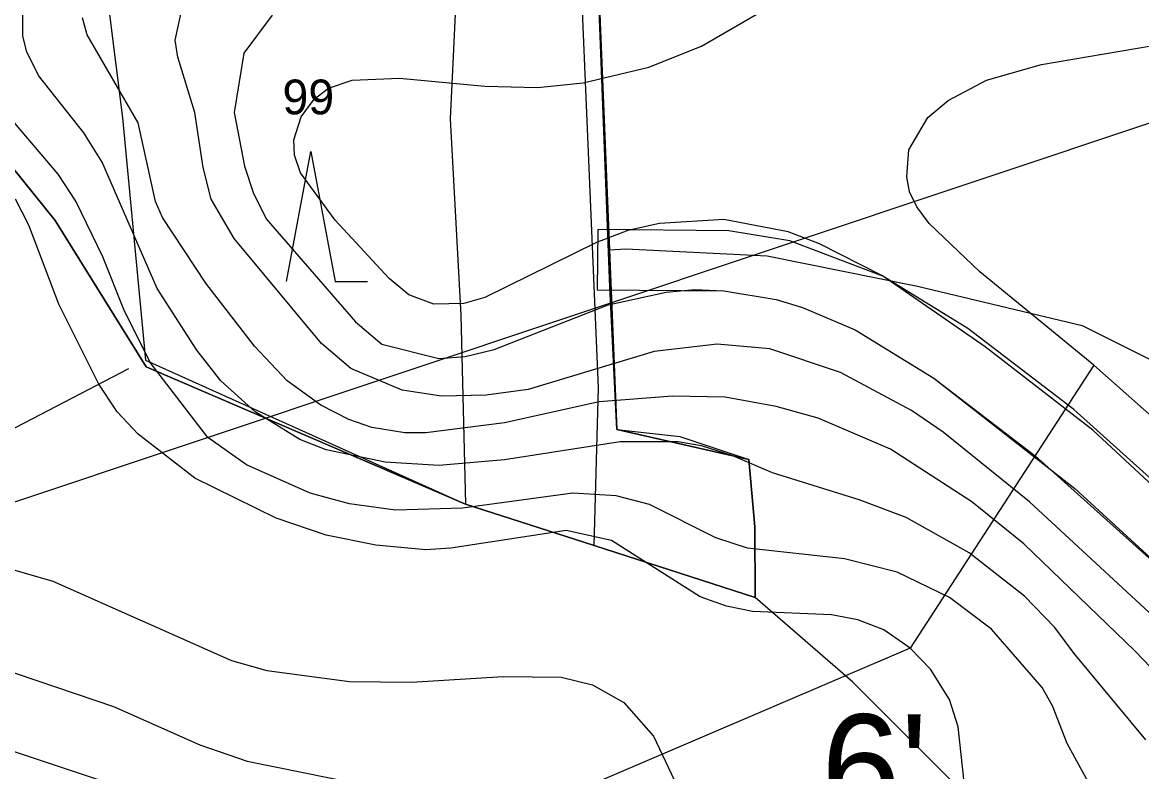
# Model space of a CAD drawing. Extents: x -662500 to -653478, y -1056827 to -1049993.
# Drawn here: x -660935.8 to -660694.1, y -1052010.3 to -1051848.6 of the extents above; entities that cross this region are included whole.
import ezdxf

# ---------------------------------------------------------------- set-up
doc = ezdxf.new("R2010")
doc.units = 0
for name, color, linetype in [('Vrstva 1', 7, 'Continuous'), ('Vrstva 22', 7, 'Continuous'), ('Vrstva 24', 7, 'Continuous'), ('Vrstva 47', 7, 'Continuous'), ('Vrstva 5', 7, 'Continuous'), ('Vrstva 57', 7, 'Continuous'), ('Vrstva 6', 7, 'Continuous'), ('Vrstva 7', 7, 'Continuous'), ('Vrstva 9', 7, 'Continuous')]:
    doc.layers.add(name, color=color, linetype=linetype)

msp = doc.modelspace()

# ---------------------------------------------------------------- linework, layer by layer
at = {"layer": 'Vrstva 1'}
msp.add_line((-660909.2, -1051921.5), (-660840.14, -1051952.57), dxfattribs=at)
for points in [[(-660921.87, -1051800.59), (-660921.98, -1051806.97), (-660921.21, -1051813.09), (-660914.16, -1051869.21), (-660909.2, -1051921.5)], [(-660840.2, -1051801.67), (-660843.43, -1051869.43), (-660841.15, -1051911.77), (-660840.14, -1051952.57), (-660812.31, -1051961.52), (-660811.36, -1051927.44), (-660816.75, -1051801.98)]]:
    msp.add_lwpolyline(points, dxfattribs=at)
at = {"layer": 'Vrstva 22'}
msp.add_lwpolyline([(-660535.19, -1052035.73), (-660628.82, -1051995.51), (-660670.4, -1051966.64), (-660708.78, -1051932.15), (-660731.62, -1051914.69), (-660750.01, -1051903.34), (-660770.09, -1051895.71), (-660783.24, -1051893.57), (-660811.55, -1051893.32), (-660811.66, -1051906.32), (-660784.34, -1051906.56), (-660773.01, -1051908.4), (-660767.34, -1051910.1), (-660756, -1051914.92), (-660739, -1051925.41), (-660717.09, -1051942.16), (-660678.48, -1051976.85), (-660636.23, -1052006.19), (-660537.58, -1052047.09)], close=True, dxfattribs=at)
at = {"layer": 'Vrstva 24'}
for points in [[(-660947.48, -1051815.82), (-660921.87, -1051800.59), (-660841.03, -1051797.88), (-660812.66, -1051794.62), (-660812.99, -1051801.1), (-660809.04, -1051897.71)], [(-660812.31, -1051961.52), (-660840.14, -1051952.57), (-660909.06, -1051922.97), (-660928.7, -1051891.33), (-660972.42, -1051837.01), (-660947.48, -1051815.82)], [(-660809.04, -1051897.71), (-660805.5, -1051897.5), (-660775, -1051899), (-660742.5, -1051905.5), (-660707, -1051914), (-660671, -1051932), (-660495.5, -1052000)], [(-660809.04, -1051897.71), (-660807.45, -1051936.49), (-660778.91, -1051942.97), (-660777.67, -1051957.47), (-660777.56, -1051972.71)], [(-660777.56, -1051972.71), (-660812.31, -1051961.52)], [(-660328, -1052135), (-660352, -1052135.5), (-660451.5, -1052115.5), (-660661, -1052057), (-660695, -1052042.5), (-660723, -1052024.5), (-660747.5, -1052000), (-660756.5, -1051991), (-660777.56, -1051972.71)]]:
    msp.add_lwpolyline(points, dxfattribs=at)
at = {"layer": 'Vrstva 47'}
msp.add_line((-659729.76, -1051549.11), (-661071.93, -1051997.01), dxfattribs=at)
at = {"layer": 'Vrstva 5'}
msp.add_lwpolyline([(-660972.42, -1051837.01), (-660928.71, -1051891.33), (-660909.06, -1051922.97), (-660840.14, -1051952.57), (-660812.31, -1051961.52), (-660777.56, -1051972.71), (-660777.67, -1051957.47), (-660778.91, -1051942.97), (-660807.46, -1051936.49), (-660808.94, -1051905.69), (-660812.99, -1051801.1), (-660812.66, -1051794.62), (-660813.15, -1051789.53), (-660805.01, -1051789.18), (-660805.3, -1051746.13)], dxfattribs=at)
msp.add_lwpolyline([(-660972.42, -1051837.01), (-660947.48, -1051815.82), (-660921.87, -1051800.59), (-660841.03, -1051797.88), (-660812.66, -1051794.62), (-660812.99, -1051801.1), (-660808.94, -1051905.69), (-660807.46, -1051936.49), (-660793.87, -1051937.97), (-660778.91, -1051942.97), (-660777.67, -1051957.47), (-660777.56, -1051972.71), (-660840.14, -1051952.57), (-660909.06, -1051922.97), (-660928.71, -1051891.33)], close=True, dxfattribs=at)
at = {"layer": 'Vrstva 57'}
for points in [[(-660912.88, -1051923.37), (-660977.32, -1051956.9), (-661034.54, -1051973.5)], [(-660704.42, -1051922.58), (-660744.1, -1051983.66), (-660851.38, -1052029.57)]]:
    msp.add_lwpolyline(points, dxfattribs=at)
at = {"layer": 'Vrstva 6'}
msp.add_lwpolyline([(-660670.4, -1051966.64), (-660708.78, -1051932.15), (-660731.62, -1051914.69), (-660750.01, -1051903.34), (-660770.09, -1051895.71), (-660783.24, -1051893.57), (-660811.55, -1051893.32), (-660811.66, -1051906.32), (-660784.34, -1051906.56), (-660773.01, -1051908.4), (-660767.34, -1051910.1), (-660756, -1051914.92), (-660739, -1051925.41), (-660717.09, -1051942.16), (-660678.48, -1051976.85)], dxfattribs=at)
at = {"layer": 'Vrstva 7'}
for p, q in [((-660789.16, -1051853.7), (-660757.42, -1051835.28)), ((-660902.82, -1051852.43), (-660900.98, -1051844.21)), ((-660935.7, -1051851.58), (-660935.7, -1051845.91)), ((-660881.85, -1051847.04), (-660887.94, -1051855.26)), ((-660921.81, -1051851.29), (-660922.8, -1051847.61)), ((-660715.75, -1051857.67), (-660667.85, -1051849.59)), ((-660934.85, -1051854.98), (-660935.7, -1051851.58)), ((-660910.76, -1051870.28), (-660921.81, -1051851.29)), ((-660902.25, -1051856.11), (-660902.82, -1051852.43)), ((-660800.5, -1051858.24), (-660789.16, -1051853.7)), ((-660932.3, -1051860.08), (-660934.85, -1051854.98)), ((-660898.57, -1051868.02), (-660902.25, -1051856.11)), ((-660887.94, -1051855.26), (-660890.07, -1051868.02)), ((-660814.67, -1051861.64), (-660800.5, -1051858.24)), ((-660727.66, -1051861.07), (-660715.75, -1051857.67)), ((-660922.52, -1051872.41), (-660932.3, -1051860.08)), ((-660869.66, -1051862.77), (-660864.56, -1051861.07)), ((-660864.56, -1051861.07), (-660854.35, -1051860.65)), ((-660854.35, -1051860.65), (-660835.93, -1051862.35)), ((-660824.59, -1051862.63), (-660814.67, -1051861.64)), ((-660735.88, -1051865.46), (-660727.66, -1051861.07)), ((-660872.78, -1051865.18), (-660869.66, -1051862.77)), ((-660835.93, -1051862.35), (-660824.59, -1051862.63)), ((-660928.05, -1051881.34), (-660942.22, -1051864.76)), ((-660875.61, -1051869.01), (-660872.78, -1051865.18)), ((-660740.27, -1051869.15), (-660735.88, -1051865.46)), ((-660896.73, -1051879.92), (-660898.57, -1051868.02)), ((-660890.07, -1051868.02), (-660887.8, -1051879.64)), ((-660877.17, -1051873.97), (-660875.61, -1051869.01)), ((-660744.38, -1051876.09), (-660740.27, -1051869.15)), ((-660907.07, -1051887.29), (-660910.76, -1051870.28)), ((-660918.55, -1051878.79), (-660922.52, -1051872.41)), ((-660877.03, -1051877.23), (-660877.17, -1051873.97)), ((-660744.81, -1051881.9), (-660744.38, -1051876.09)), ((-660906.65, -1051906), (-660918.55, -1051878.79)), ((-660875.75, -1051881.05), (-660877.03, -1051877.23)), ((-660924.22, -1051887.15), (-660928.05, -1051881.34)), ((-660895.03, -1051886.72), (-660896.73, -1051879.92)), ((-660887.8, -1051879.64), (-660885.96, -1051885.3)), ((-660868.24, -1051891.26), (-660875.75, -1051881.05)), ((-660744.24, -1051885.16), (-660744.81, -1051881.9)), ((-660885.96, -1051885.3), (-660883.12, -1051890.97)), ((-660742.68, -1051888.42), (-660744.24, -1051885.16)), ((-660934.42, -1051892.39), (-660937.26, -1051886.72)), ((-660918.41, -1051899.19), (-660924.22, -1051887.15)), ((-660905.51, -1051890.69), (-660907.07, -1051887.29)), ((-660890.07, -1051895.23), (-660895.03, -1051886.72)), ((-660739.99, -1051891.97), (-660742.68, -1051888.42)), ((-660896.16, -1051904.86), (-660905.51, -1051890.69)), ((-660883.12, -1051890.97), (-660863.85, -1051913.22)), ((-660927.9, -1051909.4), (-660934.42, -1051892.39)), ((-660856.62, -1051903.87), (-660868.24, -1051891.26)), ((-660798.23, -1051891.97), (-660805.04, -1051893.52)), ((-660784.34, -1051891.11), (-660798.23, -1051891.97)), ((-660770.46, -1051893.81), (-660784.34, -1051891.11)), ((-660729.08, -1051902.45), (-660739.99, -1051891.97)), ((-660871.22, -1051917.9), (-660890.07, -1051895.23)), ((-660805.04, -1051893.52), (-660811.84, -1051896.07)), ((-660763.65, -1051896.36), (-660770.46, -1051893.81)), ((-660811.84, -1051896.07), (-660835.93, -1051907.98)), ((-660750.05, -1051903.3), (-660763.65, -1051896.36)), ((-660913.87, -1051910.53), (-660918.41, -1051899.19)), ((-660704.42, -1051922.58), (-660729.08, -1051902.45)), ((-660885.67, -1051918.47), (-660896.16, -1051904.86)), ((-660852.37, -1051907.41), (-660856.62, -1051903.87)), ((-660727.94, -1051918.61), (-660750.05, -1051903.3)), ((-660898.14, -1051919.32), (-660906.65, -1051906)), ((-660846.98, -1051909.4), (-660852.37, -1051907.41)), ((-660835.93, -1051907.98), (-660840.46, -1051909.25)), ((-660809.29, -1051909.54), (-660796.82, -1051906.84)), ((-660796.82, -1051906.84), (-660790.58, -1051906.28)), ((-660790.58, -1051906.28), (-660784.34, -1051906.56)), ((-660784.34, -1051906.56), (-660773.01, -1051908.4)), ((-660919.26, -1051926.69), (-660927.9, -1051909.4)), ((-660840.46, -1051909.25), (-660846.98, -1051909.4)), ((-660833.95, -1051919.17), (-660809.29, -1051909.54)), ((-660773.01, -1051908.4), (-660767.34, -1051910.1)), ((-660767.34, -1051910.1), (-660756, -1051914.92)), ((-660908.2, -1051922.01), (-660913.87, -1051910.53)), ((-660863.85, -1051913.22), (-660858.18, -1051918.04)), ((-660756, -1051914.92), (-660739, -1051925.41)), ((-660892.9, -1051925.98), (-660898.14, -1051919.32)), ((-660878.59, -1051925.98), (-660885.67, -1051918.47)), ((-660864.84, -1051923.28), (-660871.22, -1051917.9)), ((-660858.18, -1051918.04), (-660845.85, -1051921.16)), ((-660840.18, -1051920.73), (-660833.95, -1051919.17)), ((-660799.37, -1051919.6), (-660826.58, -1051927.82)), ((-660785.76, -1051918.04), (-660799.37, -1051919.6)), ((-660774.43, -1051919.03), (-660785.76, -1051918.04)), ((-660759.12, -1051924.14), (-660774.43, -1051919.03)), ((-660704.7, -1051936.61), (-660727.94, -1051918.61)), ((-660895.73, -1051938.17), (-660908.2, -1051922.01)), ((-660845.85, -1051921.16), (-660840.18, -1051920.73)), ((-660853.79, -1051927.96), (-660864.84, -1051923.28)), ((-660743.81, -1051932.35), (-660759.12, -1051924.14)), ((-660682.59, -1051941.99), (-660704.42, -1051922.58)), ((-660915.29, -1051932.64), (-660919.26, -1051926.69)), ((-660885.53, -1051932.64), (-660892.9, -1051925.98)), ((-660871.36, -1051931.22), (-660878.59, -1051925.98)), ((-660739, -1051925.41), (-660708.53, -1051949.22)), ((-660845.28, -1051929.24), (-660853.79, -1051927.96)), ((-660835.65, -1051929.09), (-660845.28, -1051929.24)), ((-660826.58, -1051927.82), (-660835.65, -1051929.09)), ((-660795.4, -1051929.24), (-660811.27, -1051930.51)), ((-660784.06, -1051929.52), (-660795.4, -1051929.24)), ((-660773.01, -1051931.5), (-660784.06, -1051929.52)), ((-660865.27, -1051934.34), (-660871.36, -1051931.22)), ((-660811.27, -1051930.51), (-660831.68, -1051935.05)), ((-660763.94, -1051934.05), (-660773.01, -1051931.5)), ((-660910.76, -1051937.46), (-660915.29, -1051932.64)), ((-660875.89, -1051938.59), (-660885.53, -1051932.64)), ((-660860.31, -1051936.04), (-660865.27, -1051934.34)), ((-660748.35, -1051940.72), (-660763.94, -1051934.05)), ((-660737.01, -1051937.03), (-660743.81, -1051932.35)), ((-660853.22, -1051937.17), (-660860.31, -1051936.04)), ((-660831.68, -1051935.05), (-660848.68, -1051937.17)), ((-660673.66, -1051965.37), (-660704.7, -1051936.61)), ((-660898.57, -1051946.95), (-660910.76, -1051937.46)), ((-660887.37, -1051944.12), (-660895.73, -1051938.17)), ((-660870.22, -1051940.86), (-660875.89, -1051938.59)), ((-660848.68, -1051937.17), (-660853.22, -1051937.17)), ((-660806.74, -1051939.16), (-660831.68, -1051942.98)), ((-660794.27, -1051939.16), (-660806.74, -1051939.16)), ((-660789.16, -1051940.01), (-660794.27, -1051939.16)), ((-660718.31, -1051952.05), (-660737.01, -1051937.03)), ((-660857.47, -1051943.55), (-660870.22, -1051940.86)), ((-660782.36, -1051942.13), (-660789.16, -1051940.01)), ((-660730.78, -1051952.05), (-660748.35, -1051940.72)), ((-660873.63, -1051950.21), (-660887.37, -1051944.12)), ((-660845.85, -1051944.26), (-660857.47, -1051943.55)), ((-660831.68, -1051942.98), (-660845.85, -1051944.26)), ((-660773.86, -1051945.82), (-660782.36, -1051942.13)), ((-660755.15, -1051951.63), (-660773.86, -1051945.82)), ((-660881, -1051955.6), (-660898.57, -1051946.95)), ((-660865.12, -1051952.48), (-660873.63, -1051950.21)), ((-660816.94, -1051950.21), (-660840.75, -1051953.47)), ((-660807.59, -1051950.78), (-660816.94, -1051950.21)), ((-660800.36, -1051952.62), (-660807.59, -1051950.78)), ((-660708.53, -1051949.22), (-660678.48, -1051976.85)), ((-660855.2, -1051953.9), (-660865.12, -1051952.48)), ((-660840.75, -1051953.47), (-660855.2, -1051953.9)), ((-660786.05, -1051959.85), (-660800.36, -1051952.62)), ((-660744.95, -1051955.45), (-660755.15, -1051951.63)), ((-660719.58, -1051961.12), (-660730.78, -1051952.05)), ((-660688.54, -1051979.69), (-660718.31, -1051952.05)), ((-660870.22, -1051959.28), (-660881, -1051955.6)), ((-660731.34, -1051963.11), (-660744.95, -1051955.45)), ((-660818.36, -1051958.29), (-660843.3, -1051962.11)), ((-660808.58, -1051960.41), (-660818.36, -1051958.29)), ((-660859.45, -1051961.41), (-660870.22, -1051959.28)), ((-660789.45, -1051972.6), (-660808.58, -1051960.41)), ((-660779.24, -1051962.11), (-660786.05, -1051959.85)), ((-660695.63, -1051984.22), (-660719.58, -1051961.12)), ((-660848.68, -1051962.4), (-660859.45, -1051961.41)), ((-660843.3, -1051962.11), (-660848.68, -1051962.4)), ((-660758.27, -1051964.38), (-660779.24, -1051962.11)), ((-660719.44, -1051972.46), (-660731.34, -1051963.11)), ((-660945.05, -1051964.67), (-660929.18, -1051969.2)), ((-660945.05, -1051964.67), (-660929.18, -1051969.2)), ((-660746.93, -1051967.22), (-660758.27, -1051964.38)), ((-660735.59, -1051972.74), (-660746.93, -1051967.22)), ((-660929.18, -1051969.2), (-660890.63, -1051986.35)), ((-660929.18, -1051969.2), (-660890.63, -1051986.35)), ((-660783.78, -1051974.59), (-660789.45, -1051972.6)), ((-660726.53, -1051979.55), (-660735.59, -1051972.74)), ((-660712.89, -1051979.2), (-660719.44, -1051972.46)), ((-660778.11, -1051975.72), (-660783.78, -1051974.59)), ((-660761.1, -1051976.43), (-660778.11, -1051975.72)), ((-660755.44, -1051977.56), (-660761.1, -1051976.43)), ((-660749.77, -1051979.69), (-660755.44, -1051977.56)), ((-660744.1, -1051983.66), (-660749.77, -1051979.69)), ((-660715.61, -1051992.16), (-660726.53, -1051979.55)), ((-660708.67, -1051984.79), (-660712.89, -1051979.2)), ((-660739.7, -1051988.19), (-660744.1, -1051983.66)), ((-660693.24, -1052003.45), (-660708.67, -1051984.79)), ((-660658.08, -1052023.48), (-660695.63, -1051984.22)), ((-660943.63, -1051986.92), (-660916.14, -1051996.27)), ((-660943.63, -1051986.92), (-660916.14, -1051996.27)), ((-660890.63, -1051986.35), (-660882.98, -1051988.47)), ((-660890.63, -1051986.35), (-660882.98, -1051988.47)), ((-660882.98, -1051988.47), (-660865.12, -1051990.88)), ((-660882.98, -1051988.47), (-660865.12, -1051990.88)), ((-660851.8, -1051991.02), (-660831.96, -1051989.75)), ((-660851.8, -1051991.02), (-660831.96, -1051989.75)), ((-660831.96, -1051989.75), (-660819.49, -1051989.89)), ((-660831.96, -1051989.75), (-660819.49, -1051989.89)), ((-660819.49, -1051989.89), (-660812.69, -1051991.59)), ((-660819.49, -1051989.89), (-660812.69, -1051991.59)), ((-660735.59, -1051994.71), (-660739.7, -1051988.19)), ((-660865.12, -1051990.88), (-660851.8, -1051991.02)), ((-660865.12, -1051990.88), (-660851.8, -1051991.02)), ((-660812.69, -1051991.59), (-660805.89, -1051995.42)), ((-660812.69, -1051991.59), (-660805.89, -1051995.42)), ((-660713.34, -1051996.13), (-660715.61, -1051992.16)), ((-660733.75, -1052000.66), (-660735.59, -1051994.71)), ((-660916.14, -1051996.27), (-660897.44, -1052004.49)), ((-660916.14, -1051996.27), (-660897.44, -1052004.49)), ((-660805.89, -1051995.42), (-660799.51, -1052002.65)), ((-660805.89, -1051995.42), (-660799.51, -1052002.65)), ((-660710.23, -1052004.2), (-660713.34, -1051996.13)), ((-660732.48, -1052012.57), (-660733.75, -1052000.66)), ((-660918.69, -1052012.28), (-660948.45, -1052002.36)), ((-660897.44, -1052004.49), (-660887.23, -1052008.03)), ((-660897.44, -1052004.49), (-660887.23, -1052008.03)), ((-660799.51, -1052002.65), (-660794.41, -1052013.42)), ((-660799.51, -1052002.65), (-660794.41, -1052013.42)), ((-660705.27, -1052013.27), (-660710.23, -1052004.2)), ((-660887.23, -1052008.03), (-660863.42, -1052012.85)), ((-660887.23, -1052008.03), (-660863.42, -1052012.85))]:
    msp.add_line(p, q, dxfattribs=at)
at = {"layer": 'Vrstva 9'}
msp.add_lwpolyline([(-660878.74, -1051904.5), (-660873.49, -1051876.5), (-660868.24, -1051904.5), (-660861.24, -1051904.5)], dxfattribs=at)

# ---------------------------------------------------------------- texts
at = {"layer": 'Vrstva 24'}
msp.add_text('99', height=7.5, dxfattribs=at).set_placement((-660879.62, -1051868.44))
at = {"layer": 'Vrstva 57'}
msp.add_text("6'", height=23, dxfattribs=at).set_placement((-660763.29, -1052020.95))

doc.saveas('drawing.dxf')
